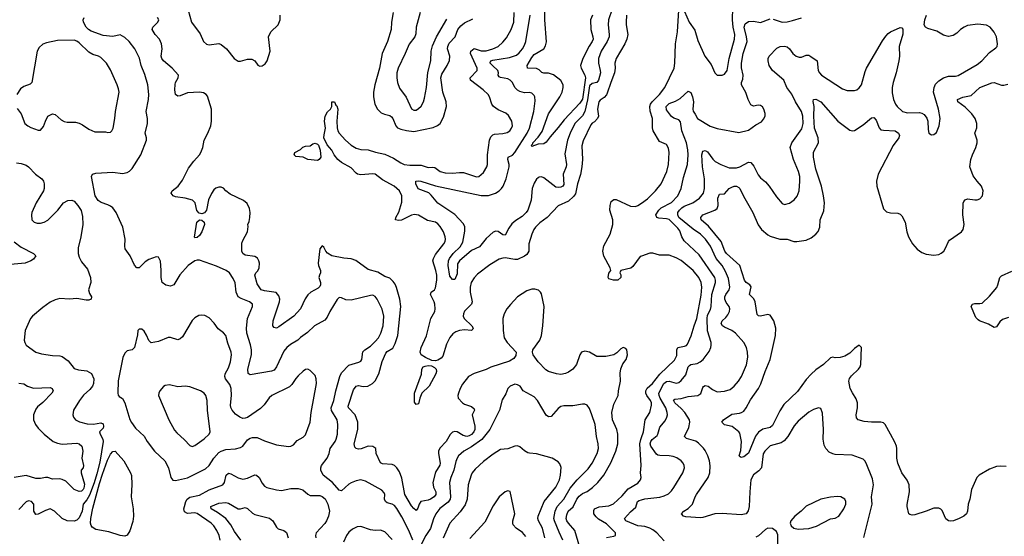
# Model space of a CAD drawing. Header units: inches. Extents: x 1682530 to 1839546, y 640742 to 791647.
# Tile 604 of 656: x 1754837 to 1763014, y 692182 to 696472. Entities that reach past the tile are written whole.
import ezdxf

# ---------------------------------------------------------------- set-up
doc = ezdxf.new("R2010")
doc.units = ezdxf.units.IN
doc.header["$MEASUREMENT"] = 0
doc.layers.add('B7659', color=7, linetype='Continuous')
doc.layers.add('B7669', color=7, linetype='Continuous')

msp = doc.modelspace()

# ---------------------------------------------------------------- linework, layer by layer
at = {"layer": 'B7659', "color": 5}
for points, elevation in [([(1759787, 696650), (1759726.7, 696470), (1759723.2, 696430), (1759733.1, 696350), (1759731.7, 696330), (1759716.1, 696290), (1759664.8, 696210), (1759643.6, 696150), (1759643.3, 696110), (1759658.8, 696050), (1759659.5, 696030), (1759643.3, 695970), (1759630.1, 695949.9), (1759590, 695942.6), (1759570, 695921.7), (1759553.9, 695806.1), (1759529.8, 695710.2), (1759510, 695674.6), (1759447.2, 695610), (1759407.6, 695530), (1759386.7, 695470), (1759363.5, 695356.5), (1759377.8, 695270), (1759374.3, 695250), (1759349.3, 695190), (1759356.4, 695103.6), (1759347.4, 695090), (1759330, 695081.6), (1759310, 695077), (1759290, 695079.8), (1759190, 695159.1), (1759170, 695166.9), (1759150, 695163.5), (1759142.5, 695157.5), (1759130, 695146.3), (1759110, 695114.7), (1759092, 695070), (1759085.7, 694974.3), (1759056.3, 694890), (1759044.5, 694870), (1759010, 694837.7), (1758956.7, 694803.3), (1758924.3, 694775.7), (1758899.5, 694740.5), (1758870, 694682.4), (1758850, 694686), (1758810, 694713.1), (1758790, 694715), (1758770, 694707.8), (1758710, 694654), (1758655.7, 694584.3), (1758590, 694554.5), (1758490.2, 694470), (1758474.2, 694445.8), (1758470, 694361.2), (1758450, 694314), (1758430, 694313.2), (1758410, 694342), (1758395.6, 694430), (1758398.2, 694470), (1758406.4, 694490), (1758437.3, 694530), (1758495, 694585), (1758516, 694624), (1758534.6, 694714.6), (1758534.6, 694754.6), (1758519.9, 694779.9), (1758450, 694852.8), (1758308.2, 694948.2), (1758255, 695015), (1758234, 695034), (1758146.8, 695066.8), (1758127.8, 695110), (1758126, 695130), (1758145.9, 695134.1), (1758168.5, 695131.6), (1758290, 695091.4), (1758670, 695010.8), (1758730, 695010.8), (1758789.7, 695030), (1758820.3, 695050), (1758838.9, 695070), (1758852.1, 695090), (1758876.3, 695150), (1758902.4, 695250), (1758902.5, 695270), (1758890.7, 695310), (1758893, 695330), (1758930, 695347.3), (1758950, 695367.8), (1759052.7, 695530), (1759071.7, 695570), (1759107.2, 695710), (1759117.8, 695797.8), (1759115.4, 695830), (1759110, 695842.7), (1759090, 695860.5), (1759070, 695866.9), (1759030, 695864.8), (1758990, 695874.2), (1758970, 695887.2), (1758950, 695909.7), (1758929, 695950), (1758910.8, 695970.8), (1758890, 695980.2), (1758830.7, 695990.7), (1758818.4, 695998.4), (1758812, 696010), (1758812.7, 696030), (1758806.9, 696050), (1758762.4, 696090), (1758744.1, 696110), (1758744.8, 696115.2), (1758749.7, 696130), (1758765.3, 696134.7), (1758903.5, 696156.5), (1758962.7, 696177.3), (1758984.9, 696195.1), (1759012.3, 696230), (1759030, 696260.3), (1759039.5, 696290), (1759076.3, 696510)], 760), ([(1756234.6, 696550), (1756262.3, 696450), (1756334.6, 696354.6), (1756363.6, 696290), (1756388.5, 696268.5), (1756410, 696262), (1756490, 696272.6), (1756510, 696266.4), (1756555.5, 696230), (1756617.7, 696150), (1756650, 696127.6), (1756670, 696126.2), (1756730, 696143.2), (1756764.6, 696144.6), (1756789.1, 696129.1), (1756815.1, 696095.1), (1756830, 696086), (1756850, 696087.8), (1756876.1, 696103.9), (1756893.3, 696130), (1756917.2, 696210), (1756902.6, 696330), (1756922, 696370), (1756984.6, 696430), (1756999, 696470), (1756999.8, 696510)], 820), ([(1759875.9, 696510), (1759873.4, 696450), (1759872.8, 696430), (1759887, 696350), (1759880.5, 696310), (1759863, 696270), (1759789.4, 696150), (1759780.1, 696110), (1759782.5, 696070), (1759777.9, 696030), (1759745, 695950), (1759717.1, 695862.9), (1759710, 695848.3), (1759690, 695826.3), (1759656.4, 695803.6), (1759646, 695790), (1759636.3, 695730), (1759643.1, 695670), (1759636.5, 695650), (1759610, 695623), (1759590, 695612.7), (1759580.9, 695599.1), (1759515.3, 695464.7), (1759505.6, 695425.6), (1759511, 695311), (1759506.7, 695250), (1759494.6, 695185.4), (1759468.2, 695110), (1759452.9, 695027.1), (1759436.9, 695003.1), (1759394.4, 694965.6), (1759310, 694926), (1759218.8, 694830), (1759155.7, 694784.3), (1759120.7, 694750), (1759106.7, 694730), (1759090.1, 694689.9), (1759066.2, 694610), (1759064.8, 694550), (1759050, 694522.3), (1759030, 694507.4), (1758970, 694481), (1758950, 694479.6), (1758870, 694494), (1758850, 694492.7), (1758818.1, 694481.9), (1758742.7, 694437.3), (1758640.3, 694359.7), (1758610, 694327.1), (1758586.6, 694290), (1758576.8, 694250), (1758577.4, 694210), (1758593.6, 694130), (1758589.6, 694110.4), (1758530, 694051.7), (1758521.5, 694030), (1758521.1, 694010), (1758528.8, 693990), (1758591.6, 693930), (1758602.7, 693910), (1758599.3, 693900.7), (1758589, 693891), (1758530, 693895.9), (1758490, 693891.6), (1758459.6, 693880.4), (1758435.4, 693864.6), (1758410, 693832.8), (1758381.6, 693778.4), (1758350, 693676.5), (1758337.8, 693662.2), (1758310, 693644.7), (1758290, 693639), (1758260.9, 693640.9), (1758206.8, 693666.8), (1758171.6, 693690), (1758163.6, 693710), (1758170.5, 693750), (1758214.4, 693845.6), (1758251.7, 693990), (1758283.8, 694050), (1758287, 694070), (1758284, 694110), (1758279.2, 694130), (1758249.8, 694190.2), (1758254.3, 694210), (1758282, 694230), (1758290, 694244.4), (1758301.2, 694310), (1758300.2, 694350), (1758292.9, 694390), (1758268, 694470), (1758272.4, 694490), (1758290, 694521.5), (1758359.1, 694610), (1758369.7, 694630), (1758374.3, 694650), (1758371.2, 694670), (1758355.8, 694710), (1758330, 694755.6), (1758310, 694778), (1758289.8, 694789.8), (1758224.1, 694804.1), (1758149.8, 694849.8), (1758114.5, 694854.5), (1758090, 694849.8), (1758006.8, 694806.8), (1757983.9, 694803.9), (1757959.3, 694810), (1757961.1, 694830), (1757985.6, 694874.4), (1758010, 694956), (1758010.5, 695010.5), (1757990.8, 695050), (1757947.3, 695090), (1757850, 695142.8), (1757790, 695188.2), (1757770, 695191.9), (1757670, 695184.6), (1757643, 695190), (1757630, 695197.4), (1757590, 695242.3), (1757510, 695285.7), (1757478.2, 695310), (1757448.6, 695348.6), (1757430, 695387.6), (1757390, 695431.8), (1757362.4, 695490), (1757364.1, 695515.9), (1757376.9, 695570), (1757369.5, 695630), (1757374, 695670), (1757392.9, 695707.1), (1757417.2, 695730), (1757429.2, 695750), (1757429.1, 695790.9), (1757450, 695790.8), (1757462.8, 695762.8), (1757470, 695757.3), (1757478, 695730), (1757470.1, 695630), (1757472.5, 695572.5), (1757478.6, 695550), (1757490.2, 695530), (1757541.3, 695470), (1757590.1, 695430.1), (1757630, 695405), (1757670, 695395.1), (1757730.8, 695390), (1757790.7, 695370.7), (1757870, 695354.9), (1757942.4, 695322.4), (1758002.8, 695282.8), (1758030, 695270.5), (1758076.6, 695263.4), (1758170, 695265), (1758230, 695244.8), (1758267.5, 695247.5), (1758284, 695244), (1758330, 695211.3), (1758370, 695200.2), (1758430, 695196), (1758490, 695204.1), (1758522.3, 695202.3), (1758630, 695166.7), (1758650, 695170.3), (1758690, 695203.6), (1758717.4, 695250), (1758721.6, 695270), (1758720.7, 695350), (1758738.6, 695470), (1758750, 695500.3), (1758765.2, 695514.8), (1758779.6, 695520.4), (1758850, 695526), (1758884.1, 695535.9), (1758907.8, 695550), (1758922.6, 695570), (1758928.5, 695591.6), (1758924.4, 695630), (1758896.2, 695676.2), (1758874.2, 695694.2), (1758810, 695723.1), (1758773, 695750), (1758758.3, 695770), (1758739.1, 695830), (1758728.2, 695850), (1758684.8, 695890), (1758579.8, 695970), (1758577.4, 695990), (1758635.8, 696050), (1758635, 696070), (1758579.6, 696190), (1758582.3, 696210), (1758610, 696233.4), (1758670, 696213.1), (1758710, 696213.7), (1758766.3, 696230), (1758810, 696250.2), (1758850, 696284), (1758879.7, 696320.3), (1758917.4, 696390), (1758940.7, 696450), (1758944.6, 696530)], 780), ([(1757938.9, 696530), (1757924.3, 696450), (1757921.5, 696390), (1757890.5, 696289.5), (1757846, 696190), (1757825.5, 696070), (1757785, 695930), (1757775.5, 695870), (1757774.7, 695830), (1757786.5, 695770), (1757807.7, 695727.7), (1757838.5, 695698.5), (1757866.5, 695686.5), (1757910, 695676.1), (1757925, 695665), (1757936.5, 695650), (1757960.2, 695590), (1757974.9, 695574.9), (1758002.7, 695562.7), (1758050, 695550.9), (1758110, 695543.5), (1758270, 695576.9), (1758307.8, 695592.2), (1758330, 695610.3), (1758356.5, 695663.5), (1758382.3, 695750), (1758379.4, 695790), (1758350.4, 695870), (1758334.5, 695990), (1758341.9, 696018.1), (1758388.1, 696090), (1758406, 696134), (1758409.4, 696170), (1758390.8, 696230), (1758391.7, 696250), (1758404.3, 696275.7), (1758454.1, 696330), (1758475.9, 696390), (1758499.4, 696420.6), (1758530, 696445.6), (1758600.4, 696479.6)], 820), ([(1758163.2, 696530), (1758130.4, 696410.4), (1758126, 696354), (1758118.4, 696330), (1758070.3, 696269.7), (1758039.6, 696190), (1757980.2, 696070), (1757970.2, 696030), (1757968, 695990), (1757974.3, 695950), (1757990, 695904), (1758047.6, 695827.6), (1758090, 695730.6), (1758110, 695719.5), (1758130, 695721.7), (1758150, 695733.7), (1758170, 695754.9), (1758190, 695790.5), (1758200, 695820), (1758215, 695910), (1758227.7, 696032.3), (1758252.4, 696130), (1758254.2, 696210), (1758264.2, 696255.8), (1758297.8, 696330), (1758383.4, 696476.6)], 840), ([(1759593.9, 696510), (1759576.4, 696470), (1759579.6, 696390), (1759597.9, 696330), (1759598.9, 696310), (1759592, 696290), (1759567.2, 696252.8), (1759513.5, 696150), (1759495.2, 696090), (1759498.6, 696070), (1759530.6, 696010.6), (1759535.1, 695990), (1759510, 695811), (1759490, 695779.4), (1759359.6, 695640.4), (1759310, 695575.3), (1759241.5, 695498.5), (1759210, 695454), (1759190, 695440.5), (1759142.7, 695437.2), (1759090, 695419), (1759086.9, 695430), (1759098.3, 695441.7), (1759099.7, 695450), (1759143.2, 695496.8), (1759175.5, 695544.5), (1759229.9, 695690.1), (1759321.5, 695830), (1759341.1, 695870), (1759351.6, 695910), (1759350, 695932), (1759330, 695966.6), (1759270, 696013.5), (1759230, 696027.2), (1759190, 696027.4), (1759172.4, 696032.4), (1759150, 696054.3), (1759130, 696066.4), (1759055.3, 696070), (1759051.2, 696090), (1759090, 696157.5), (1759110, 696182.7), (1759191.1, 696230), (1759205.1, 696254.9), (1759212.2, 696287.8), (1759197.7, 696470), (1759196.9, 696550)], 740), ([(1758101.5, 692150), (1758070, 692229.7), (1758010, 692344.4), (1757970, 692412.8), (1757950, 692437.7), (1757929.8, 692449.9), (1757890, 692459.8), (1757874.7, 692470), (1757866.6, 692490), (1757868, 692530), (1757864, 692544), (1757845.6, 692565.6), (1757710, 692638.8), (1757670, 692649.8), (1757630, 692643.1), (1757590, 692627.1), (1757570, 692615.1), (1757510, 692558.9), (1757490, 692565.6), (1757434.5, 692630), (1757356.2, 692690), (1757338.9, 692730), (1757338, 692750), (1757344.2, 692770), (1757390.8, 692830), (1757406.8, 692870), (1757415.8, 692910), (1757456.2, 692970), (1757466.2, 692990), (1757476.4, 693030), (1757478, 693110), (1757473.5, 693150), (1757426.1, 693226.1), (1757423.4, 693250), (1757445.4, 693310), (1757461.6, 693390), (1757495.9, 693510), (1757510, 693540.3), (1757570, 693603.5), (1757652.8, 693627.2), (1757670, 693636.9), (1757678.5, 693650), (1757686.4, 693713.6), (1757702.3, 693730), (1757750, 693760.9), (1757790, 693800.6), (1757816.8, 693830), (1757837, 693870), (1757854.2, 693930), (1757861.3, 694010), (1757847.2, 694067.2), (1757805.8, 694150), (1757790, 694172.1), (1757770, 694183.5), (1757750, 694182.4), (1757590, 694142.8), (1757546.4, 694146.4), (1757510, 694162.2), (1757490, 694163.6), (1757472.7, 694147.2), (1757412, 694050), (1757390, 694000.9), (1757370, 693976.9), (1757284.4, 693930), (1757226.5, 693873.5), (1757170, 693833), (1757146.4, 693810), (1757084.9, 693775.1), (1757054.7, 693750), (1757030, 693718.3), (1756969.5, 693590.5), (1756950, 693562.2), (1756927, 693553), (1756750, 693521.6), (1756734.3, 693534.3), (1756730.8, 693570), (1756761.4, 693690), (1756762.1, 693730), (1756753.1, 693773.1), (1756722.4, 693870), (1756720.8, 693910), (1756727.8, 693990), (1756771.6, 694090), (1756769.8, 694109.8), (1756744, 694130), (1756675.2, 694155.3), (1756651.6, 694171.6), (1756635.3, 694210), (1756625.4, 694285.4), (1756610, 694322), (1756578.3, 694370), (1756551.2, 694390), (1756470, 694426.2), (1756330, 694474), (1756310, 694475.1), (1756290, 694468.5), (1756236.5, 694430), (1756166.8, 694353.2), (1756115.9, 694270), (1756090, 694258), (1756050, 694267.4), (1756020.3, 694290), (1756010.8, 694330), (1756012.8, 694392.8), (1756007.3, 694467.3), (1755990, 694499), (1755970, 694502.7), (1755910, 694481.1), (1755879.3, 694460.7), (1755830, 694411.6), (1755810, 694412), (1755790, 694434.5), (1755753.5, 694510), (1755713.8, 694570), (1755708.9, 694590), (1755712.4, 694650), (1755693.1, 694750), (1755638.5, 694870), (1755610, 694909.6), (1755590, 694924.2), (1755570, 694935.4), (1755514.1, 694954.2), (1755489.6, 694970), (1755463.6, 695010), (1755432.7, 695170), (1755442, 695190), (1755470, 695198), (1755610, 695204.9), (1755690, 695194.9), (1755730, 695202), (1755750, 695214), (1755770, 695236.4), (1755842.4, 695350), (1755891.1, 695471.1), (1755891.1, 695490), (1755878.7, 695530), (1755897.7, 695610), (1755897.3, 695650), (1755887.7, 695710), (1755907.8, 695810), (1755908.3, 695851.7), (1755900.5, 695930), (1755877.3, 696017.3), (1755846.9, 696090), (1755831.8, 696151.8), (1755793.5, 696230), (1755746.6, 696290), (1755710, 696324.7), (1755670, 696346), (1755610, 696333.1), (1755530, 696340.8), (1755430, 696375.5), (1755407.7, 696390), (1755389.8, 696410), (1755367.4, 696450), (1755363.1, 696470), (1755372.4, 696490)], 840), ([(1759488.9, 692090), (1759448.1, 692230), (1759393.6, 692290), (1759380.9, 692310), (1759376, 692330), (1759380, 692360), (1759393, 692390), (1759432.3, 692427.7), (1759464, 692490), (1759484.1, 692515.9), (1759510, 692537.3), (1759550, 692555.3), (1759593.2, 692586.8), (1759637.8, 692630), (1759687, 692690), (1759746.9, 692793.1), (1759788.4, 692890), (1759804.5, 692950), (1759805.8, 693030), (1759795.4, 693070), (1759759.1, 693150), (1759754, 693210), (1759770, 693279.3), (1759807.6, 693350), (1759809.8, 693390.2), (1759825.6, 693470), (1759823.5, 693536.5), (1759828.2, 693571.8), (1759845.8, 693614.2), (1759872.7, 693650), (1759884, 693690), (1759879, 693730), (1759870, 693742), (1759850, 693748.7), (1759830, 693739), (1759795.5, 693704.5), (1759770.5, 693689.5), (1759705.3, 693674.7), (1759630, 693675.8), (1759570, 693711.6), (1759530, 693720.5), (1759503, 693710), (1759490, 693689), (1759462.4, 693610), (1759430.4, 693570), (1759395.9, 693544.1), (1759370, 693532.8), (1759330, 693524.7), (1759295.3, 693530), (1759230, 693551.1), (1759205.7, 693565.7), (1759142.3, 693630), (1759102, 693690), (1759096.9, 693710), (1759099.7, 693730), (1759156.4, 693810), (1759169.7, 693850), (1759180.4, 693930), (1759191.3, 694090), (1759170, 694195.3), (1759162.7, 694210), (1759145.4, 694225.4), (1759115.3, 694235.3), (1759090, 694235.1), (1759050, 694220.5), (1758970.8, 694169.2), (1758912.2, 694107.8), (1758883.6, 694070), (1758860.2, 694030), (1758850.2, 693989.8), (1758851.3, 693890), (1758860.7, 693830), (1758886.4, 693790), (1758960.3, 693710), (1758956.9, 693683.1), (1758941.5, 693658.5), (1758904.4, 693635.6), (1758750, 693586.4), (1758710, 693567.2), (1758610, 693533), (1758563.1, 693510), (1758515.3, 693444.7), (1758495.6, 693410), (1758481.1, 693370), (1758475.8, 693350), (1758479.5, 693330), (1758513.4, 693290), (1758530, 693279.2), (1758590, 693260.9), (1758610, 693240.7), (1758614.9, 693230), (1758594.9, 693190), (1758617.7, 693097.7), (1758616.3, 693070), (1758609.7, 693050.3), (1758590, 693026.7), (1758570, 693015.1), (1758550, 693011.3), (1758519, 693019), (1758470, 693048.2), (1758450, 693052.1), (1758430, 693046.2), (1758411.6, 693028.4), (1758379.7, 692970), (1758325, 692915), (1758315.4, 692890), (1758313.7, 692870), (1758328.9, 692790), (1758326.3, 692773.7), (1758290, 692715.1), (1758268.6, 692630), (1758274.8, 692590), (1758292.1, 692550), (1758292.2, 692530), (1758279.3, 692510), (1758250, 692489.2), (1758230, 692481.9), (1758167.9, 692472.1), (1758153.2, 692450), (1758144.7, 692415.3), (1758130, 692397.6), (1758110, 692412.1), (1758090, 692435.6), (1758034.6, 692530), (1758010, 692663.6), (1757990, 692716.4), (1757969.8, 692750), (1757950, 692768.9), (1757930, 692777.5), (1757850, 692784.7), (1757832.3, 692792.3), (1757797.4, 692870), (1757795.1, 692910), (1757770, 692928), (1757730, 692930.6), (1757671.9, 692908.1), (1757650, 692905.1), (1757630.7, 692910.7), (1757621, 692921), (1757614.5, 692950), (1757646.2, 693070), (1757644.1, 693130), (1757622.4, 693190), (1757567.6, 693247.6), (1757563.7, 693263.7), (1757610, 693398.7), (1757630, 693429.1), (1757650, 693435.3), (1757690, 693424.9), (1757729, 693430), (1757767, 693450), (1757790, 693472.4), (1757819.8, 693530), (1757846.7, 693633.3), (1757877.4, 693702.6), (1757890, 693716.1), (1757935.2, 693744.8), (1757956.3, 693783.7), (1757977, 693850), (1758003, 694090), (1757994, 694150), (1757967.2, 694247.2), (1757955.7, 694275.7), (1757938.7, 694298.7), (1757910, 694325.1), (1757870, 694339.8), (1757810, 694374.4), (1757730, 694397.1), (1757628.5, 694471.5), (1757590, 694486.3), (1757530, 694491.8), (1757429, 694510), (1757393.3, 694533.3), (1757379.3, 694550), (1757363.1, 694583.1), (1757350, 694594), (1757330, 694568), (1757316.5, 694450), (1757317.4, 694430), (1757335.8, 694390), (1757336.4, 694370), (1757325.7, 694350), (1757322, 694330), (1757335, 694290), (1757335.6, 694270), (1757330, 694257.6), (1757316.4, 694243.6), (1757254.9, 694210), (1757230, 694188.3), (1757207, 694152.9), (1757170.2, 694070), (1757113.8, 694010), (1756990, 693920.4), (1756970, 693911.3), (1756950, 693915.6), (1756938, 693930), (1756941, 693970), (1756995.7, 694130), (1756996.5, 694150), (1756990, 694178.7), (1756966.8, 694206.8), (1756870, 694221.3), (1756841.2, 694230), (1756810, 694278), (1756789.5, 694350), (1756799.3, 694370), (1756814.3, 694385.7), (1756824.7, 694410), (1756827.3, 694450), (1756823.5, 694470), (1756810.6, 694490.6), (1756790, 694505.1), (1756710, 694516.2), (1756690, 694529.6), (1756682.5, 694550), (1756683, 694617), (1756690, 694639.3), (1756727.8, 694710), (1756734, 694754), (1756731.8, 694770), (1756743.1, 694796.9), (1756748.9, 694830), (1756749.8, 694870), (1756744.8, 694904.8), (1756726, 694946), (1756695.1, 694970), (1756583.6, 695023.6), (1756549.3, 695050), (1756530, 695074), (1756510, 695081.2), (1756490, 695081.2), (1756467.1, 695072.9), (1756450, 695058), (1756430, 695029.4), (1756404.7, 694975.3), (1756387, 694890), (1756372, 694868), (1756350, 694859.4), (1756326.4, 694866.4), (1756307.9, 694887.9), (1756292.8, 694950), (1756272.9, 694972.9), (1756211.6, 694990), (1756130, 695001.9), (1756110.3, 695010.3), (1756094.7, 695030), (1756103.4, 695050), (1756151.7, 695090), (1756190, 695138.6), (1756239.9, 695240.1), (1756282.5, 695297.5), (1756330, 695348.2), (1756342.4, 695370), (1756357.7, 695410), (1756368.9, 695470), (1756399.8, 695530), (1756424, 695590), (1756429.7, 695630), (1756429.7, 695730), (1756396.1, 695836.1), (1756386.6, 695850), (1756364.2, 695864.2), (1756330, 695871.1), (1756230, 695865.4), (1756170, 695839.7), (1756150, 695836.2), (1756130, 695849.4), (1756123.9, 695890), (1756127.6, 695932.4), (1756131.3, 695950), (1756152, 695990), (1756156, 696010), (1756102, 696070), (1756031.9, 696130), (1756017.7, 696150), (1756011.6, 696170), (1756020.2, 696230), (1756015.2, 696270), (1755996.8, 696310), (1755962.6, 696350), (1755936.5, 696390), (1755941.4, 696410), (1755983.4, 696450), (1755991.3, 696471.3), (1755982.4, 696490)], 820), ([(1754814.6, 695734.6), (1754847.7, 695690), (1754880.7, 695610), (1754904, 695590), (1754930, 695577), (1754990, 695554), (1755010, 695554.9), (1755034.3, 695585.7), (1755049.8, 695630.2), (1755070, 695670.8), (1755110, 695690.6), (1755130, 695684), (1755181.4, 695641.4), (1755207.1, 695627.1), (1755230, 695621.3), (1755300.6, 695620.6), (1755330, 695613.4), (1755359.7, 695599.7), (1755410, 695562), (1755461.1, 695541.1), (1755550, 695540.5), (1755570, 695536.3), (1755590, 695539.1), (1755602.7, 695550), (1755613, 695570), (1755627.8, 695650), (1755631.5, 695710), (1755662.9, 695870), (1755658.3, 695898.3), (1755646, 695930), (1755590, 696055.6), (1755558, 696110), (1755510, 696157.2), (1755490, 696169.8), (1755443.9, 696183.9), (1755410, 696202.2), (1755330, 696279.7), (1755310, 696294.5), (1755290, 696301.5), (1755150, 696298), (1755059.3, 696280.7), (1755030, 696269.3), (1754999.3, 696240.7), (1754980.5, 696210), (1754937.3, 695950), (1754923.8, 695936.2), (1754870, 695916.3), (1754843.8, 695896.2), (1754812.9, 695850)], 860), ([(1754810, 695282.3), (1754850, 695277.4), (1754890, 695263.6), (1754910, 695250.3), (1754968.9, 695190), (1755021.8, 695150), (1755034, 695130), (1755039.3, 695110), (1755039.7, 695070), (1755035.2, 695050), (1754973.1, 694950), (1754938, 694870), (1754933.4, 694850), (1754938.4, 694810), (1754956, 694790), (1754982.3, 694782.3), (1755010, 694782), (1755041.2, 694790), (1755070, 694805.7), (1755154.5, 694890), (1755199.3, 694950), (1755235.3, 694970), (1755270, 694972.9), (1755290, 694964.2), (1755319.6, 694930), (1755346.6, 694886.6), (1755358.8, 694838.8), (1755361.8, 694770), (1755344.2, 694670), (1755321.9, 694578.1), (1755321.7, 694530), (1755330, 694500.5), (1755350, 694460.4), (1755398.9, 694398.9), (1755423.6, 694330), (1755426.9, 694290), (1755408.2, 694230), (1755417.6, 694197.6), (1755434, 694170), (1755431.3, 694150), (1755410, 694143.6), (1755390, 694143.6), (1755310, 694155.6), (1755250, 694150.8), (1755170, 694155.8), (1755130, 694146.9), (1755090, 694127.2), (1755030, 694082.2), (1754944.4, 694010), (1754927, 693990), (1754881.7, 693890), (1754874, 693810), (1754878.4, 693790), (1754890.4, 693770), (1754970, 693710.3), (1755017.5, 693697.5), (1755110, 693683.6), (1755170, 693681.5), (1755190, 693674.6), (1755238.7, 693638.7), (1755290, 693576.5), (1755324.5, 693564.5), (1755394.8, 693554.8), (1755434.4, 693534.4), (1755452.6, 693490), (1755449.1, 693450), (1755441.5, 693430), (1755418.9, 693401.1), (1755366.6, 693353.4), (1755333.1, 693310), (1755284.9, 693230), (1755278.4, 693190), (1755284.4, 693170), (1755299.1, 693150), (1755333.1, 693133.1), (1755397.3, 693117.3), (1755450, 693112.4), (1755510, 693124.4), (1755530, 693117), (1755533.7, 693093.7), (1755530, 693081), (1755499.2, 693050), (1755504.5, 693030), (1755526.6, 692990), (1755528.8, 692970), (1755502.3, 692797.8), (1755478.1, 692701.9), (1755455.1, 692624.9), (1755415.6, 692524.3), (1755395.5, 692484.5), (1755364.7, 692450), (1755356.9, 692390), (1755330, 692335.9), (1755310, 692315.7), (1755290, 692308.1), (1755230, 692311.1), (1755189.6, 692330), (1755127, 692390), (1755090, 692409.6), (1755050, 692397.7), (1754990, 692366), (1754970, 692364.5), (1754955.1, 692390), (1754955.1, 692450), (1754936, 692470), (1754910, 692476.3), (1754890, 692467), (1754830, 692403.7)], 840), ([(1760000, 694509), (1759990, 694505.4), (1759930, 694423.1), (1759911.9, 694408.1), (1759830.7, 694390), (1759821, 694370), (1759830, 694352), (1759830.4, 694330), (1759804.7, 694310), (1759768.6, 694308.6), (1759730, 694320.9), (1759723.6, 694330), (1759730, 694366), (1759746.6, 694390), (1759741.3, 694410), (1759687.5, 694507.5), (1759680.4, 694550), (1759686.9, 694593.1), (1759740.7, 694690), (1759762.4, 694770), (1759763.5, 694810), (1759739.3, 694890), (1759740.7, 694930), (1759750, 694961.3), (1759770, 694978.5), (1759790, 694977.3), (1759910, 694924), (1759950, 694920.9), (1759970, 694927.8), (1760000, 694949.3)], 780), ([(1754790, 694626), (1754850, 694581.8), (1754951.3, 694530), (1754971, 694510), (1754950, 694482.7), (1754930, 694469.4), (1754882, 694450), (1754730, 694437.4)], 820), ([(1754830, 693454), (1754870, 693448.4), (1754902.8, 693430), (1754950, 693413.1), (1755090, 693416.5), (1755106.8, 693410), (1755113.4, 693390), (1755104.6, 693370), (1755030, 693293.7), (1754983.4, 693256.6), (1754970, 693238.4), (1754951.3, 693190), (1754951.4, 693150), (1754969.1, 693110), (1754990, 693080.3), (1755038.7, 693030), (1755115.3, 692970), (1755150, 692955), (1755190, 692947.1), (1755310, 692955.7), (1755332, 692950), (1755353.4, 692930), (1755361.6, 692890), (1755353.4, 692830), (1755367.7, 692770), (1755364, 692750), (1755348.2, 692730), (1755346.7, 692710), (1755375.2, 692615.2), (1755370, 692580.7), (1755363.1, 692570), (1755350, 692557.7), (1755330, 692555.4), (1755290, 692571.3), (1755219.3, 692639.3), (1755190, 692654.7), (1755170, 692658.5), (1755110, 692657.2), (1755070, 692669.7), (1755050, 692671.2), (1755010, 692661.7), (1754970, 692662.2), (1754890, 692687.1), (1754790, 692670.8)], 820), ([(1759349, 692150), (1759316.7, 692216.7), (1759277.4, 692310), (1759273.1, 692330), (1759282.9, 692390), (1759300.4, 692430), (1759355.9, 692490), (1759410, 692581.2), (1759468.1, 692650), (1759558.2, 692741.8), (1759590.6, 692790), (1759633.8, 692870), (1759642.8, 692910), (1759640.3, 692950), (1759627, 693010), (1759616.5, 693110), (1759589.8, 693189.8), (1759570, 693243.7), (1759550, 693269.6), (1759530, 693278.9), (1759510, 693279.1), (1759430, 693264.4), (1759354.9, 693265.1), (1759330, 693258.7), (1759310, 693243.6), (1759250, 693178), (1759230, 693173.6), (1759208.8, 693188.8), (1759137.3, 693310), (1759110, 693340.4), (1759018, 693390), (1758992, 693430), (1758970, 693440.5), (1758950, 693444.7), (1758910, 693429.6), (1758890.4, 693410), (1758874.9, 693365.1), (1758844.2, 693315.8), (1758821.8, 693230), (1758740.7, 693070), (1758674.2, 692985.8), (1758590, 692926.1), (1758526.7, 692890), (1758481.5, 692850), (1758468.8, 692831.2), (1758458.1, 692801.9), (1758443.5, 692730), (1758416.8, 692670), (1758405.5, 692630), (1758415.9, 692510), (1758410.8, 692490), (1758394.1, 692465.9), (1758327.2, 692412.8), (1758294.3, 692370), (1758273.8, 692326.2), (1758250, 692246), (1758209.3, 692190), (1758163.2, 692096.8)], 840), ([(1759710, 692173.2), (1759770, 692182.6), (1759786, 692190), (1759786.3, 692193.7), (1759784.2, 692210), (1759710, 692285), (1759644.8, 692324.8), (1759623.4, 692343.4), (1759605.2, 692370), (1759604.6, 692395.4), (1759610.8, 692410), (1759650, 692428), (1759730, 692434), (1759769.2, 692450.8), (1759840.7, 692519.3), (1759890, 692577.4), (1759970, 692623.6), (1759993.6, 692650), (1759998, 692670), (1759991.9, 692710), (1759997, 692770), (1759986.1, 692950), (1759994.2, 692985.8), (1760000, 693001.2)], 780), ([(1759199.1, 692170), (1759177.7, 692250), (1759145.6, 692310), (1759140.2, 692330), (1759143.4, 692350), (1759192.8, 692470), (1759290.7, 692590), (1759320.3, 692650), (1759328.7, 692690), (1759333.5, 692753.5), (1759323.6, 692783.6), (1759310, 692799.3), (1759258, 692830), (1759130, 692866.6), (1759070, 692871.3), (1759056.2, 692876.2), (1759030, 692891.6), (1758990, 692925.1), (1758970, 692932), (1758949.4, 692929.4), (1758890.3, 692909.7), (1758830, 692902.2), (1758770, 692864.7), (1758690, 692804), (1758619.6, 692740.4), (1758595.8, 692710), (1758586.2, 692690), (1758562, 692610), (1758552.5, 692490), (1758536.9, 692443.1), (1758494, 692386), (1758408.4, 692290), (1758353.2, 692166.8)], 860), ([(1756502, 692150), (1756492.8, 692190), (1756472.9, 692230), (1756448.1, 692268.1), (1756425.6, 692290), (1756310, 692372.3), (1756290, 692376.5), (1756230, 692370.8), (1756206.1, 692386.1), (1756201.1, 692410), (1756204.2, 692430), (1756217, 692470), (1756229, 692490), (1756250, 692506.7), (1756330, 692523), (1756410, 692567.5), (1756522.9, 692610), (1756538.2, 692630), (1756551.5, 692688.5), (1756570, 692706.3), (1756590, 692700.7), (1756650, 692667.1), (1756690, 692657.8), (1756730, 692666), (1756790, 692693.8), (1756802.8, 692690), (1756826, 692670), (1756850, 692623), (1756870, 692598.7), (1756890, 692587.6), (1756970, 692567), (1757010, 692562.4), (1757090, 692579.5), (1757150, 692578.4), (1757187.2, 692567.2), (1757230, 692530.7), (1757250, 692522), (1757330, 692522), (1757350, 692513.4), (1757372.7, 692492.8), (1757394.9, 692450), (1757410.2, 692390.2), (1757402.4, 692350), (1757385.2, 692310), (1757371.5, 692288.5), (1757300.3, 692210), (1757293.1, 692190), (1757296.9, 692170)], 840), ([(1759039.6, 692179.6), (1759012.7, 692212.7), (1758959.5, 692250), (1758936.1, 692276.1), (1758931.5, 692290), (1758932.6, 692310), (1758948.6, 692370), (1758910, 692553.2), (1758890, 692558.4), (1758870, 692551.5), (1758819.3, 692510), (1758770, 692435.1), (1758701.1, 692298.9), (1758574.8, 692165.2)], 880), ([(1760000, 692266.5), (1759970, 692269.8), (1759870, 692309.8), (1759858.7, 692330), (1759910, 692386.4), (1759955.3, 692424.7), (1759969, 692470), (1759980.8, 692479.2), (1760000, 692485.2)], 760), ([(1756674, 692150), (1756622, 692222), (1756590, 692278.5), (1756548, 692330), (1756480.8, 692380.8), (1756426, 692410), (1756423.6, 692430), (1756490, 692456.3), (1756550, 692462.6), (1756570, 692457.8), (1756650, 692411.3), (1756670, 692410.2), (1756710, 692421.7), (1756730, 692414.3), (1756770, 692374), (1756790, 692362.9), (1756912.5, 692332.5), (1756939.5, 692310), (1756970, 692257.3), (1756983.7, 692243.7), (1757030.3, 692230.3), (1757054, 692214), (1757067.7, 692170)], 820), ([(1757930, 692155.1), (1757870, 692218.4), (1757832, 692232), (1757790, 692229.8), (1757750, 692234.8), (1757670, 692264.2), (1757640.6, 692259.4), (1757599.9, 692240.1), (1757570, 692217.6), (1757550.2, 692189.8), (1757525.6, 692134.4)], 860)]:
    msp.add_lwpolyline(points, dxfattribs=dict(at, elevation=elevation))
for points, elevation in [([(1757310, 695303.7), (1757230, 695309.5), (1757190, 695329.3), (1757130, 695335.3), (1757115.3, 695350), (1757122, 695370), (1757170, 695394.8), (1757187.7, 695412.3), (1757210, 695420.5), (1757250, 695424.9), (1757270, 695440.5), (1757290, 695447), (1757310, 695439.5), (1757318.3, 695430), (1757332.3, 695387.7), (1757338.8, 695330), (1757324.7, 695310)], 780), ([(1756290, 694661.2), (1756287.3, 694667.3), (1756308.3, 694791.7), (1756329.1, 694810.9), (1756350, 694808), (1756368, 694790), (1756371.8, 694770), (1756350, 694711.5), (1756330, 694679.7), (1756310, 694662)], 820), ([(1756350, 694018), (1756325.2, 694014.8), (1756290, 693997.2), (1756270, 693974), (1756190, 693838), (1756170, 693820.7), (1756150, 693814), (1756090, 693833.3), (1756070, 693833.6), (1755990, 693799.6), (1755930, 693789.5), (1755907.9, 693807.9), (1755890, 693853.2), (1755870, 693885.2), (1755850, 693901.2), (1755830, 693902), (1755818, 693890), (1755814.4, 693854.4), (1755791, 693750), (1755770, 693729.3), (1755730, 693722), (1755723.5, 693716.5), (1755710, 693702), (1755694.6, 693665.4), (1755653.8, 693473.8), (1755650.5, 693370.5), (1755653.7, 693353.7), (1755663, 693343), (1755690, 693327.7), (1755710, 693290.6), (1755752.6, 693152.6), (1755765.8, 693125.8), (1755799.7, 693079.7), (1755870, 693012.4), (1755895.6, 692970), (1755956.5, 692890), (1756042.4, 692810), (1756073.8, 692750), (1756092.4, 692670), (1756108.9, 692648.9), (1756130, 692646.7), (1756231.1, 692668.9), (1756378.7, 692741.3), (1756410, 692768.8), (1756449.8, 692830), (1756490, 692877.4), (1756510, 692890.1), (1756550, 692903.2), (1756630, 692909), (1756670, 692920.3), (1756690, 692930.4), (1756730, 692984.4), (1756750, 692998), (1756770, 693003.1), (1756810, 693001.7), (1756870, 692973.7), (1756970, 692940.4), (1757070, 692928.5), (1757090, 692930.4), (1757110, 692943), (1757141.2, 692978.8), (1757190, 693005.8), (1757210, 693025.3), (1757249.8, 693130), (1757256.8, 693210), (1757302.8, 693450), (1757300.3, 693490), (1757290, 693517.6), (1757250, 693558), (1757230, 693569.4), (1757210, 693567), (1757190, 693554), (1757150, 693513.3), (1757130, 693491.2), (1757097.7, 693442.3), (1757077.3, 693422.7), (1756930, 693351.2), (1756910, 693331.3), (1756867.3, 693272.7), (1756836.9, 693243.1), (1756730, 693169.5), (1756710, 693162), (1756690, 693160.9), (1756664, 693170), (1756630, 693197), (1756600.7, 693230), (1756591.1, 693251.1), (1756588.7, 693270), (1756595.9, 693350), (1756593.3, 693410), (1756581.9, 693441.9), (1756546.2, 693490), (1756540.4, 693510), (1756543.9, 693530), (1756570, 693580.5), (1756587.4, 693630), (1756595.6, 693690), (1756593.5, 693710), (1756564.5, 693784.5), (1756550, 693849.5), (1756530, 693872.8), (1756485.2, 693905.2), (1756452.1, 693952.1), (1756410, 693995.1), (1756375.3, 694015.3)], 860), ([(1758130, 693277.2), (1758116.6, 693296.6), (1758115.6, 693370), (1758172.6, 693527.4), (1758176.3, 693570), (1758188.8, 693590), (1758203.9, 693596.1), (1758230, 693599.8), (1758256.4, 693596.4), (1758282.9, 693582.9), (1758295.7, 693570), (1758299.6, 693550), (1758293.5, 693530), (1758237.7, 693430), (1758177, 693370), (1758159.7, 693330), (1758150, 693282)], 780), ([(1756080.1, 693440.1), (1756045.5, 693434.5), (1756030, 693425.2), (1756001, 693390), (1755991, 693370), (1755990.8, 693350), (1756074.6, 693150), (1756123.8, 693063.8), (1756141.3, 693041.3), (1756204.2, 692984.2), (1756250, 692934.9), (1756270, 692928.4), (1756290, 692937.1), (1756370, 692990.4), (1756409.6, 693030), (1756419.1, 693050), (1756395.5, 693230), (1756393.3, 693310), (1756382, 693350), (1756367.6, 693370), (1756339.5, 693390), (1756250, 693422.6), (1756210, 693428), (1756150, 693423.6)], 880), ([(1755710, 692183.1), (1755671.9, 692188.1), (1755578, 692218), (1755470, 692238.5), (1755438.9, 692258.9), (1755430, 692271.6), (1755425.3, 692290), (1755426.4, 692330), (1755444.6, 692415.4), (1755498.9, 692621.1), (1755523.3, 692696.7), (1755566, 692814), (1755590, 692863.9), (1755610, 692886), (1755628.8, 692888.8), (1755701.1, 692810), (1755758, 692710), (1755765.7, 692685.7), (1755769.1, 692610.9), (1755763.1, 692510), (1755780.2, 692410), (1755781.8, 692350), (1755775.3, 692304.7), (1755752.4, 692227.6), (1755730, 692192.8)], 840)]:
    msp.add_lwpolyline(points, close=True, dxfattribs=dict(at, elevation=elevation))
at = {"layer": 'B7669', "color": 5}
for points, elevation in [([(1760000, 694949.3), (1760050, 694985.2), (1760118, 695050), (1760165.6, 695110), (1760212.1, 695210), (1760226.2, 695270), (1760231.1, 695370), (1760224.9, 695404.9), (1760210, 695435.1), (1760150, 695460.7), (1760098.7, 695550), (1760092.4, 695572.4), (1760092.2, 695650), (1760072.4, 695712.4), (1760069.9, 695749.9), (1760076.5, 695770), (1760090, 695789.3), (1760150.6, 695850), (1760194.2, 695910), (1760273.1, 696070), (1760279.3, 696110), (1760283.9, 696270), (1760301, 696370), (1760309.9, 696550.1)], 780), ([(1761847.5, 692172.5), (1761916.8, 692450), (1761910.9, 692510), (1761926.9, 692610), (1761918.9, 692658.9), (1761866.6, 692790), (1761856, 692810), (1761842, 692822), (1761750, 692855.8), (1761610, 692860.5), (1761590, 692865.6), (1761560.8, 692880.8), (1761531, 692911), (1761518.8, 692938.8), (1761509.7, 692990), (1761512.3, 693070), (1761504.2, 693204.2), (1761490, 693244), (1761470, 693249.3), (1761430, 693235.1), (1761390, 693211.5), (1761302.7, 693137.3), (1761270, 693099.6), (1761216.5, 693010), (1761186.3, 692973.7), (1761160.5, 692959.5), (1761070, 692932), (1761025.2, 692890), (1761012.7, 692867.3), (1760996.8, 692750), (1760974.8, 692725.2), (1760930, 692693.7), (1760910, 692652.3), (1760899.8, 692550), (1760896.1, 692430), (1760887.1, 692392.9), (1760870.6, 692369.4), (1760830, 692361.5), (1760671.5, 692371.5), (1760610, 692369.1), (1760510, 692338.8), (1760490, 692336.8), (1760370, 692343.1), (1760349.3, 692350), (1760333.2, 692370), (1760353.2, 692390), (1760390, 692412.7), (1760425.1, 692450), (1760446.3, 692510), (1760458, 692530), (1760553.6, 692670), (1760569, 692710), (1760572.4, 692767.6), (1760566.1, 692810), (1760552.9, 692850), (1760530, 692895.8), (1760515.3, 692915.3), (1760475.7, 692955.7), (1760452.2, 692972.2), (1760373.7, 692993.7), (1760359.1, 693010), (1760394.5, 693085.5), (1760402.7, 693130), (1760399.9, 693150), (1760360.4, 693210), (1760330, 693244.2), (1760277.1, 693290), (1760267.5, 693312.5), (1760278.9, 693321.1), (1760330, 693325.3), (1760390, 693343), (1760470, 693350.2), (1760493.1, 693366.9), (1760510, 693416.3), (1760514.9, 693425.1), (1760530, 693434), (1760554.4, 693430), (1760590, 693401.5), (1760630, 693382.4), (1760690, 693386.2), (1760738.1, 693401.8), (1760770, 693427.6), (1760807.4, 693470), (1760831.9, 693510), (1760874.3, 693605.7), (1760885.6, 693670), (1760882.4, 693710), (1760872.1, 693750), (1760850.6, 693790.6), (1760783.1, 693870), (1760751.1, 693890), (1760690, 693917.3), (1760673.1, 693930), (1760663.7, 693950), (1760670.9, 693970), (1760701.8, 693998.2), (1760718.8, 694021.2), (1760732.7, 694050), (1760735.5, 694070), (1760729.8, 694090), (1760704.8, 694124.8), (1760693.6, 694150), (1760693.6, 694170), (1760702.3, 694190), (1760730, 694228.8), (1760733.7, 694250), (1760722.3, 694322.3), (1760699.8, 694379.8), (1760670.6, 694430), (1760620.2, 694490), (1760573.2, 694590), (1760533.1, 694650), (1760490, 694691.9), (1760430, 694732.8), (1760310, 694829.9), (1760301.7, 694850), (1760304.2, 694870), (1760315.7, 694890), (1760335, 694910), (1760356.6, 694923.4), (1760427.1, 694950), (1760482.6, 694990), (1760516.8, 695030), (1760524.5, 695070), (1760523.2, 695150), (1760506.9, 695250), (1760500.9, 695350), (1760510, 695380.5), (1760530, 695386.4), (1760550, 695375.8), (1760593.8, 695313.8), (1760614.1, 695294.1), (1760659.5, 695270), (1760730, 695242), (1760790, 695241.9), (1760817.4, 695250), (1760890, 695289.1), (1760910, 695285.3), (1760934.6, 695254.6), (1760970, 695182.4), (1760990, 695157.6), (1761030, 695124.6), (1761062.6, 695090), (1761121.2, 695001.2), (1761170, 694945.5), (1761190, 694937.1), (1761230, 694947), (1761270, 694976.4), (1761294.2, 695005.8), (1761309.8, 695050.2), (1761316.8, 695130), (1761315.8, 695170), (1761306.4, 695210), (1761264.4, 695310), (1761236.8, 695410), (1761248.6, 695450), (1761333.8, 695566.2), (1761343.2, 695610), (1761341, 695670), (1761329.8, 695710), (1761279.2, 695790), (1761250, 695853.7), (1761207.6, 695910), (1761182, 695970), (1761090, 696049.7), (1761062.6, 696090), (1761052.6, 696130), (1761054.3, 696150), (1761062.4, 696170), (1761124.4, 696235.6), (1761151.9, 696248.1), (1761190, 696252.9), (1761210, 696247), (1761230.2, 696230.2), (1761258.4, 696190), (1761285.5, 696170), (1761310, 696159.6), (1761330, 696160.8), (1761370, 696176.9), (1761390, 696176.5), (1761407, 696167), (1761460.3, 696130), (1761469.3, 696050), (1761479.2, 696030), (1761497.4, 696010), (1761670, 695898.5), (1761710, 695884), (1761770, 695883.1), (1761789.7, 695890.3), (1761810, 695906), (1761829.6, 695930), (1761858.3, 696041.7), (1761869.8, 696070), (1762003.2, 696296.8), (1762030, 696334.4), (1762050, 696357.1), (1762070, 696370.5), (1762150, 696406.8), (1762162.8, 696402.8), (1762172.4, 696392.4), (1762171.7, 696351.7), (1762141.1, 696250), (1762142.7, 696170), (1762137.7, 696130), (1762117.3, 696030), (1762091.3, 695950), (1762083.2, 695910), (1762083, 695863), (1762093.4, 695810), (1762110.3, 695770), (1762124.6, 695750), (1762169.5, 695709.5), (1762210, 695698), (1762310, 695700.3), (1762330, 695695.8), (1762350, 695683.8), (1762370, 695654), (1762378, 695630), (1762381.1, 695561.1), (1762388.6, 695528.6), (1762410, 695514.8), (1762430, 695518.8), (1762450, 695536), (1762474, 695590), (1762481.6, 695650), (1762466.6, 695730), (1762426.4, 695870), (1762430.6, 695909.4), (1762444.2, 695935.8), (1762470, 695964.4), (1762510, 695990.2), (1762550, 696002.8), (1762610, 696002.8), (1762630, 696008.9), (1762790, 696099), (1762829, 696131), (1762890, 696199.5), (1762943.3, 696236.7), (1762954.5, 696250), (1762958.4, 696270), (1762950, 696328.7), (1762930, 696369.3), (1762898, 696410), (1762865.4, 696425.4), (1762793.4, 696433.4), (1762710, 696422.4), (1762680.4, 696410), (1762650.4, 696390), (1762619.7, 696360.3), (1762590, 696340.4), (1762550, 696332.9), (1762510, 696343.9), (1762455.2, 696375.2), (1762378.8, 696398.8), (1762360.7, 696410), (1762349.6, 696430), (1762353.7, 696470), (1762368.2, 696510)], 740), ([(1760358.8, 696538.8), (1760398, 696450), (1760444.5, 696384.5), (1760470, 696299.3), (1760528.4, 696170), (1760579.3, 696099.3), (1760610.6, 696030), (1760630.4, 696010.4), (1760670, 696011.7), (1760690, 696018.5), (1760712.4, 696050), (1760728.2, 696148.2), (1760774.5, 696310), (1760776.6, 696350), (1760763.6, 696410), (1760757.9, 696470), (1760760.2, 696570)], 780), ([(1760000, 692485.2), (1760030, 692494.6), (1760153.5, 692506.5), (1760190, 692516.9), (1760224, 692536), (1760250, 692559.6), (1760270, 692586), (1760343.9, 692710), (1760357.7, 692750), (1760355.4, 692770), (1760347.8, 692790), (1760329.6, 692810), (1760294.2, 692834.2), (1760265.4, 692845.4), (1760230, 692851.4), (1760152.1, 692852.1), (1760136, 692856), (1760124.3, 692864.3), (1760078.5, 692930), (1760074.2, 692950), (1760078.4, 692970), (1760090, 692986), (1760130, 693017.8), (1760137.3, 693030), (1760152, 693088), (1760198.5, 693141.5), (1760212.7, 693170), (1760216.8, 693190), (1760215.6, 693210), (1760202.1, 693250), (1760154.9, 693330), (1760147.2, 693350), (1760146.4, 693370), (1760187.8, 693450), (1760210, 693467.4), (1760230.6, 693470.6), (1760290, 693452.9), (1760310, 693460.2), (1760330, 693476.5), (1760370, 693523.1), (1760389.9, 693590.1), (1760399, 693601), (1760411.3, 693608.7), (1760462.4, 693617.6), (1760489.3, 693630.7), (1760514, 693650), (1760562.4, 693717.6), (1760576.8, 693750), (1760580.4, 693770), (1760579.8, 693790), (1760549.4, 693889.4), (1760545.4, 693990), (1760550, 694018.3), (1760574.6, 694065.4), (1760580.9, 694090), (1760585.2, 694190), (1760615.8, 694290), (1760615.8, 694310), (1760609.2, 694330), (1760479.6, 694519.6), (1760354.6, 694634.6), (1760334.8, 694670), (1760318.6, 694718.6), (1760302, 694742), (1760230, 694811.7), (1760210, 694819.2), (1760143.7, 694823.7), (1760129.5, 694830), (1760118.9, 694850), (1760145.1, 694890), (1760165.1, 694910), (1760250, 694953.7), (1760302, 695010), (1760330.5, 695070), (1760350, 695160.5), (1760381.8, 695270), (1760388.8, 695350), (1760386.5, 695390), (1760374.5, 695450), (1760335.8, 695550), (1760323.9, 695623.9), (1760310, 695640.9), (1760270, 695652.8), (1760248.9, 695668.9), (1760210, 695724.2), (1760207, 695750), (1760230, 695775.4), (1760284.8, 695795.2), (1760322.4, 695817.6), (1760390, 695879.1), (1760410, 695867.7), (1760423.6, 695830), (1760432.5, 695790), (1760426.4, 695730), (1760430, 695711), (1760447.7, 695687.7), (1760466, 695650), (1760570, 695588), (1760628.8, 695568.8), (1760810, 695534.4), (1760890, 695553.4), (1760950, 695598.7), (1760996.4, 695623.6), (1761015.1, 695644.9), (1761027.3, 695670), (1761027.2, 695692.8), (1761016.9, 695730), (1761007.2, 695747.2), (1760990, 695759.7), (1760970, 695761.7), (1760930, 695754.7), (1760910, 695764.2), (1760887.3, 695810), (1760867.5, 695867.5), (1760831.5, 695930), (1760831.5, 695950), (1760842.9, 695977.1), (1760846.6, 696010), (1760832.5, 696072.5), (1760830.5, 696110.5), (1760846.4, 696190), (1760877.4, 696290), (1760873.4, 696330), (1760853.8, 696410), (1760863.1, 696436.9), (1760890, 696456.1), (1760930, 696458.8), (1760990, 696449.5), (1761070, 696477.8)], 760), ([(1761095.8, 696475.8), (1761170, 696452.2), (1761210, 696454.6), (1761255.6, 696464.4), (1761330, 696488.4)], 760), ([(1763030, 692762), (1762985.8, 692765.8), (1762950, 692763), (1762890, 692739.7), (1762805.5, 692690), (1762786.7, 692670), (1762741.7, 692570), (1762728.1, 692490), (1762713.2, 692450), (1762708.7, 692390), (1762699.5, 692370), (1762678, 692350), (1762639.5, 692330), (1762591.3, 692311.3), (1762570, 692307.6), (1762549.6, 692310), (1762528, 692328), (1762497.4, 692397.4), (1762487.8, 692407.8), (1762470, 692416.2), (1762430, 692415.6), (1762366, 692390), (1762270, 692361.6), (1762250, 692358), (1762230, 692362.7), (1762221.2, 692370), (1762206.6, 692430), (1762206.8, 692446.8), (1762227.6, 692552.4), (1762224.5, 692610), (1762207.7, 692647.7), (1762164.2, 692710), (1762129.7, 692790), (1762122.6, 692830), (1762122.3, 692910), (1762117.7, 692930), (1762104.5, 692964.5), (1762070, 693029.3), (1762023.7, 693110), (1762010, 693123.7), (1761989.6, 693129.6), (1761910, 693129.8), (1761850, 693135.6), (1761799.3, 693150), (1761786.1, 693166.1), (1761783.5, 693190), (1761796, 693250), (1761795.4, 693290), (1761784.4, 693324.4), (1761752.9, 693372.9), (1761735.4, 693410), (1761723.5, 693470), (1761728.7, 693491.3), (1761745.1, 693514.9), (1761803.7, 693570), (1761817, 693590), (1761822, 693610), (1761828.9, 693748.9), (1761810, 693768.7), (1761770, 693742.7), (1761730, 693703.7), (1761690, 693677), (1761650, 693666.6), (1761610, 693665.2), (1761590, 693669.2), (1761570, 693664), (1761513, 693610), (1761450, 693565.4), (1761410, 693529.7), (1761370, 693485.4), (1761296.5, 693383.5), (1761182.2, 693277.8), (1761150, 693225.1), (1761090, 693103.5), (1761070, 693086.2), (1761010, 693070.8), (1760972.7, 693047.3), (1760946.8, 693013.2), (1760890, 692871.6), (1760850, 692840.7), (1760830, 692836), (1760820.7, 692840.7), (1760813.2, 692850), (1760824.9, 692895.1), (1760831.1, 692970), (1760817.4, 693037.4), (1760809.6, 693049.6), (1760752.9, 693092.9), (1760690, 693108.2), (1760669.5, 693130.5), (1760682, 693150), (1760750, 693196.9), (1760814.8, 693205.2), (1760832.3, 693210), (1760850, 693222.4), (1760870, 693248), (1760905.1, 693314.9), (1760972, 693410), (1760991.3, 693448.7), (1761026.9, 693550), (1761070.5, 693650), (1761115.2, 693850), (1761117.8, 693910), (1761101, 693970), (1761070, 694018), (1761050, 694024), (1760990, 694011.2), (1760971.6, 694011.6), (1760962.7, 694022.7), (1760945.5, 694130), (1760933.4, 694153.4), (1760897.3, 694190), (1760912.4, 694252.4), (1760900.9, 694270), (1760870, 694289.7), (1760857.2, 694310), (1760818.3, 694430), (1760707, 694530), (1760693.6, 694550), (1760662.8, 694630), (1760557.4, 694757.4), (1760497.7, 694810), (1760492.8, 694830), (1760511.5, 694850), (1760610, 694889.1), (1760630, 694904.2), (1760637.4, 694930), (1760635.9, 694990), (1760650, 695022.4), (1760690, 695027), (1760730, 695068.8), (1760750, 695081.7), (1760770, 695090.3), (1760790, 695088.7), (1760810, 695078.4), (1760816.5, 695070), (1760846.9, 695006.9), (1760925.8, 694870), (1760970, 694768.9), (1760998.8, 694730), (1761050, 694685.5), (1761070, 694674.6), (1761150, 694648.6), (1761210, 694649.2), (1761267.3, 694630), (1761290, 694628.6), (1761370, 694640.7), (1761410, 694659.7), (1761448.4, 694690), (1761467.5, 694712.5), (1761483.1, 694750), (1761483.9, 694810), (1761514.8, 694885.2), (1761521.6, 694950), (1761513.2, 695010), (1761494.9, 695090), (1761448.8, 695230), (1761429.2, 695330.8), (1761430, 695370.6), (1761470.5, 695450), (1761469.4, 695490), (1761439, 695570), (1761432.6, 695670), (1761434.8, 695750), (1761426.5, 695793.5), (1761429.7, 695810.3), (1761449.6, 695810.4), (1761490, 695788.5), (1761633, 695630), (1761730, 695555.5), (1761750, 695547.7), (1761770, 695552.7), (1761841.7, 695598.3), (1761910, 695656.3), (1761930, 695658.8), (1761950, 695637.3), (1761975.1, 695575.1), (1761990, 695558.4), (1762010, 695553.1), (1762108.9, 695548.9), (1762135.8, 695530), (1762142.6, 695510), (1762138.7, 695490), (1762092.3, 695427.7), (1761966.7, 695190), (1761951.7, 695130), (1761956.9, 695090), (1762010, 694901), (1762035.9, 694875.9), (1762070, 694867.7), (1762130, 694865.5), (1762150, 694856.3), (1762162.6, 694842.6), (1762190.3, 694790), (1762204, 694710), (1762218.3, 694670), (1762251.7, 694610), (1762290, 694567), (1762330, 694538.9), (1762365.8, 694525.8), (1762430, 694517.2), (1762470, 694522), (1762490, 694531.7), (1762511.3, 694550), (1762526.7, 694573.3), (1762549.7, 694630), (1762559.5, 694640.5), (1762658.3, 694710), (1762672.3, 694730), (1762682.3, 694770), (1762670.7, 694850), (1762672.6, 694947.4), (1762678, 694962), (1762690, 694976.5), (1762710, 694983.2), (1762770, 694975.6), (1762790, 694976.5), (1762810, 694984.6), (1762833.3, 695010), (1762839.7, 695050), (1762826, 695090), (1762789.8, 695129.8), (1762756.2, 695176.2), (1762728.5, 695250), (1762737.2, 695310), (1762749.8, 695350.2), (1762778.3, 695410), (1762788.2, 695450), (1762788.3, 695470), (1762769.7, 695530), (1762785.8, 695574.2), (1762786.8, 695610), (1762771.4, 695650), (1762745.2, 695690), (1762690, 695745), (1762628.7, 695790), (1762625.1, 695810), (1762670, 695829.4), (1762737.8, 695842.2), (1762811.5, 695908.5), (1762910, 695948), (1762930.2, 695950.2), (1762990, 695927.2), (1763010, 695927), (1763043.3, 695936.7)], 720), ([(1760000, 693001.2), (1760018.6, 693050), (1760031.2, 693148.8), (1760069.9, 693210), (1760084.9, 693270), (1760083.2, 693290), (1760075, 693310), (1760045.2, 693350), (1760035.7, 693370), (1760036.5, 693390), (1760048.2, 693411.8), (1760093, 693450), (1760152.1, 693527.9), (1760276, 693644), (1760295.8, 693684.2), (1760293.8, 693730), (1760303.1, 693750), (1760359.5, 693760.5), (1760373.8, 693766.2), (1760383.6, 693776.4), (1760414.1, 693845.9), (1760437.2, 693930), (1760459.6, 693990), (1760496.3, 694183.7), (1760501.5, 694250), (1760496.7, 694290), (1760477, 694330), (1760430, 694387.9), (1760330, 694472.1), (1760290, 694495), (1760230, 694517.4), (1760150, 694516), (1760094.2, 694534.2), (1760070, 694534.4), (1760000, 694509)], 780), ([(1763050, 693999.5), (1762998.4, 693981.6), (1762977.3, 693962.7), (1762950, 693922.7), (1762930, 693916), (1762882.4, 693942.4), (1762808.7, 693970), (1762798.6, 693978.6), (1762779, 693999), (1762739, 694090), (1762750, 694110.6), (1762770, 694115.5), (1762810, 694114), (1762830, 694118), (1762890, 694176.4), (1762951.7, 694248.3), (1762961.7, 694270), (1762977.3, 694330), (1762990, 694344.3), (1763076, 694384)], 680), ([(1760190, 692143.6), (1760128.7, 692210), (1760096, 692236), (1760070, 692249.1), (1760030, 692263.2), (1760000, 692266.5)], 760), ([(1761134.5, 692090), (1761134.2, 692194.2), (1761123, 692223), (1761090, 692247), (1761050, 692249.5), (1761030, 692239.5), (1760973.7, 692186.3), (1760950, 692174.8)], 760)]:
    msp.add_lwpolyline(points, dxfattribs=dict(at, elevation=elevation))
at = {"layer": 'B7669', "color": 5, "elevation": 760}
msp.add_lwpolyline([(1761630, 692514), (1761570, 692507.3), (1761489.2, 692490.8), (1761370, 692431.5), (1761328, 692390), (1761273.4, 692350), (1761240.7, 692310), (1761234.8, 692290), (1761242.8, 692270), (1761267.3, 692250), (1761302.2, 692242.2), (1761390, 692245.6), (1761453.4, 692266.6), (1761570, 692327), (1761610, 692332.4), (1761639.5, 692350), (1761682, 692410), (1761699.3, 692450), (1761699.3, 692470), (1761689.5, 692489.5), (1761655.3, 692510)], close=True, dxfattribs=at)

doc.saveas('drawing.dxf')
